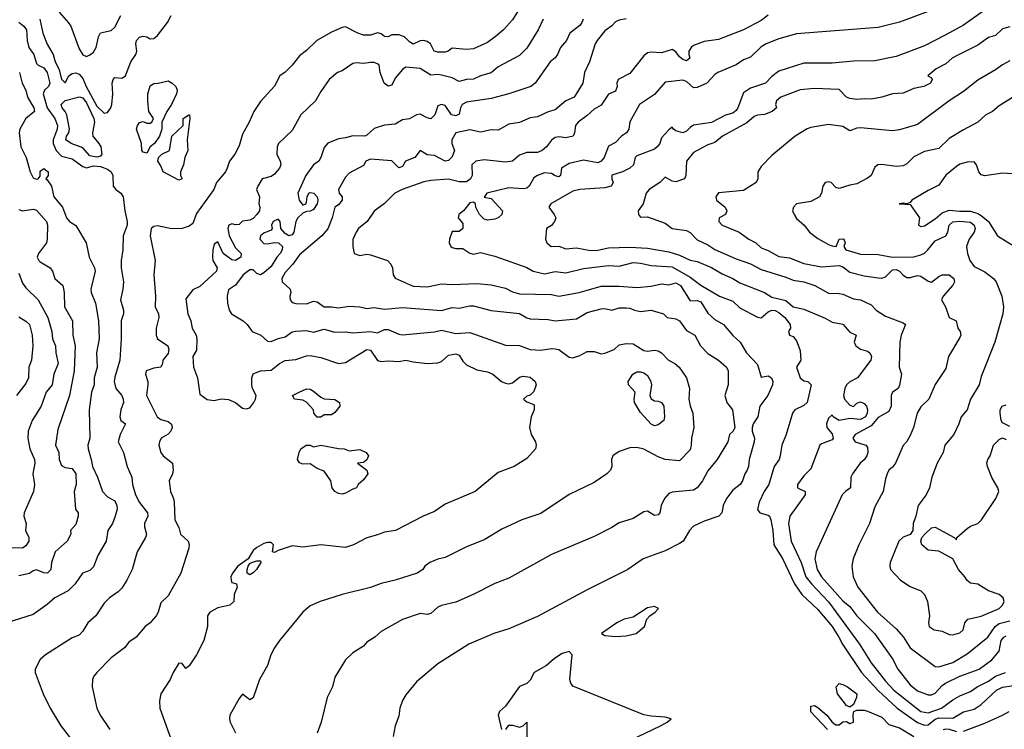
# Model space of a CAD drawing. Header units: metres. Extents: x -46681 to -43747, y -240911 to -237677.
# Tile 606 of 656: x -45807 to -45669, y -238681 to -238581. Entities that reach past the tile are written whole.
import ezdxf

# ---------------------------------------------------------------- set-up
doc = ezdxf.new("R2010")
doc.units = ezdxf.units.M
doc.layers.add('CONTOUR_INDEX', color=1, linetype='Continuous')
doc.layers.add('CONTOUR_INTER', color=3, linetype='Continuous')

msp = doc.modelspace()

# ---------------------------------------------------------------- linework, layer by layer
at = {"layer": 'CONTOUR_INDEX'}
for points, elevation in [([(-45728.16, -238581.02), (-45728.33, -238581.52), (-45728.6, -238581.94), (-45730.01, -238583.02), (-45730.51, -238584.02), (-45731.34, -238585.02), (-45731.77, -238586.02), (-45732.1, -238586.47), (-45732.81, -238587.02), (-45734.92, -238590.02), (-45735.51, -238590.52), (-45738.6, -238591.52), (-45741.1, -238592.18), (-45744.6, -238592.7), (-45745.21, -238593.02), (-45745.43, -238593.52), (-45745.6, -238594.4), (-45746.1, -238594.66), (-45746.68, -238594.52), (-45747.6, -238593.16), (-45748.1, -238593.03), (-45748.6, -238593.23), (-45749.05, -238594.52), (-45749.6, -238595.05), (-45750.1, -238594.94), (-45751.1, -238594.39), (-45751.6, -238594.52), (-45752.6, -238595.07), (-45753.6, -238595.18), (-45754.6, -238595.82), (-45756.1, -238595.97), (-45757.6, -238596.41), (-45758.6, -238597.37), (-45758.91, -238597.52), (-45760.6, -238597.47), (-45761.6, -238597.75), (-45762.6, -238597.86), (-45764.1, -238598.5), (-45764.6, -238599.11), (-45765.07, -238600.52), (-45765.37, -238601.02), (-45766.1, -238601.54), (-45767.22, -238603.02), (-45768.3, -238605.52), (-45768.13, -238606.52), (-45767.6, -238607.21), (-45767.21, -238607.02), (-45767.1, -238606.8), (-45767.02, -238606.02), (-45766.79, -238605.52), (-45766.6, -238605.41), (-45766.05, -238605.52), (-45765.59, -238606.02), (-45765.49, -238606.52), (-45765.6, -238607.05), (-45766.1, -238607.81), (-45766.6, -238608.08), (-45767.1, -238608.09), (-45767.6, -238608.33), (-45768.33, -238609.02), (-45768.6, -238609.52), (-45768.9, -238611.02), (-45769.1, -238611.37), (-45769.6, -238611.55), (-45770.1, -238611.22), (-45770.73, -238610.52), (-45770.79, -238609.52), (-45771.1, -238609.2), (-45771.78, -238609.52), (-45772.03, -238610.02), (-45771.95, -238610.52), (-45772.1, -238610.74), (-45773.1, -238611.18), (-45773.58, -238611.52), (-45773.67, -238612.02), (-45773.1, -238612.62), (-45772.6, -238612.67), (-45771.6, -238612.45), (-45771.05, -238612.52), (-45770.49, -238613.02), (-45770.51, -238613.52), (-45770.81, -238614.02), (-45771.26, -238614.52), (-45772.1, -238615.86), (-45773.1, -238616.74), (-45773.6, -238617.02), (-45774.1, -238616.85), (-45774.6, -238616.32), (-45775.1, -238616.34), (-45776.04, -238617.02), (-45777.1, -238618.46), (-45778.1, -238619.12), (-45778.27, -238620.02), (-45778.24, -238621.02), (-45777.97, -238622.02), (-45777.64, -238622.52), (-45776, -238623.52), (-45775.45, -238624.02), (-45774.77, -238625.02), (-45773.52, -238625.52), (-45772.6, -238626.36), (-45772.1, -238626.4), (-45771.1, -238625.97), (-45770.1, -238625.77), (-45769.1, -238625.07), (-45768.6, -238624.95), (-45767.1, -238624.88), (-45766.1, -238625.08), (-45764.6, -238624.67), (-45763.1, -238625.08), (-45761.6, -238625.06), (-45760.6, -238625.19), (-45758.1, -238625.02), (-45757.1, -238625.18), (-45756.1, -238624.72), (-45755.6, -238624.73), (-45754.1, -238625.4), (-45753.6, -238625.48), (-45749.1, -238625.07), (-45748.1, -238624.83), (-45746.1, -238625.26), (-45744.1, -238625.15), (-45739.1, -238626.91), (-45737.1, -238626.95), (-45735.6, -238627.53), (-45734.1, -238627.64), (-45732.6, -238627.39), (-45732.1, -238627.42), (-45731.6, -238627.54), (-45730.1, -238628.62), (-45729.6, -238628.72), (-45728.6, -238628.38), (-45727.6, -238627.82), (-45726.6, -238627.83), (-45725.6, -238628.16), (-45725.1, -238628.07), (-45723.79, -238627.52), (-45723.1, -238626.9), (-45722.1, -238626.7), (-45721.1, -238626.73), (-45719.6, -238627.68), (-45719.1, -238627.79), (-45718.1, -238627.64), (-45717.6, -238627.72), (-45717.13, -238628.02), (-45716.16, -238629.02), (-45715.24, -238629.52), (-45714.63, -238630.02), (-45713.61, -238631.52), (-45713.16, -238633.02), (-45713.26, -238634.52), (-45713.1, -238635.49), (-45712.72, -238636.52), (-45712.56, -238638.52), (-45712.91, -238640.02), (-45712.93, -238641.02), (-45713.1, -238641.66), (-45714.6, -238643.19), (-45716.6, -238643.04), (-45717.6, -238642.64), (-45719.6, -238641.57), (-45720.6, -238641.33), (-45721.6, -238641.4), (-45723.1, -238641.9), (-45723.99, -238642.52), (-45724.15, -238643.02), (-45724.11, -238644.02), (-45724.31, -238644.52), (-45724.81, -238645.02), (-45726.6, -238646.24), (-45730.1, -238647.95), (-45734.1, -238650.62), (-45736.81, -238651.52), (-45739.6, -238652.82), (-45742.1, -238654.31), (-45744.6, -238655.34), (-45747.6, -238656.84), (-45748.6, -238657.07), (-45749.72, -238657.52), (-45750.45, -238658.02), (-45750.74, -238658.52), (-45751.54, -238659.02), (-45754.6, -238659.99), (-45756.6, -238660.46), (-45758.1, -238661.03), (-45762.06, -238662.02), (-45765.19, -238663.02), (-45766.6, -238663.61), (-45767.6, -238664.52), (-45770.89, -238668.52), (-45771.6, -238669.54), (-45772.11, -238670.52), (-45772.61, -238672.02), (-45773.74, -238674.02), (-45774.6, -238676.56), (-45775.1, -238676.85), (-45776.1, -238676.05), (-45776.6, -238676.66), (-45777.9, -238679.02), (-45777.96, -238679.52), (-45777.85, -238680.02), (-45777.09, -238681.52)], 95), ([(-45668.1, -238582.09), (-45669.1, -238582.39), (-45670.1, -238583.32), (-45671.1, -238583.61), (-45672.6, -238584.68), (-45675.6, -238586.17), (-45676.2, -238586.52), (-45677.1, -238587.34), (-45678.46, -238588.02), (-45679.63, -238589.02), (-45679.1, -238589.31), (-45679, -238589.52), (-45679.27, -238590.02), (-45680.18, -238590.52), (-45681.6, -238590.77), (-45683.1, -238591.45), (-45684.6, -238591.53), (-45686.11, -238592.02), (-45687.6, -238592.31), (-45688.6, -238592.23), (-45689.6, -238592.32), (-45690.6, -238592.18), (-45691.07, -238592.02), (-45692.1, -238590.95), (-45695.6, -238590.78), (-45697.6, -238591), (-45700.33, -238592.02), (-45700.95, -238592.52), (-45701.07, -238593.02), (-45700.91, -238593.52), (-45701.54, -238594.02), (-45702.6, -238594.47), (-45703.6, -238594.54), (-45704.1, -238594.72), (-45705.1, -238595.6), (-45708.53, -238597.52), (-45709.6, -238598.39), (-45710.6, -238598.7), (-45712.6, -238599.81), (-45713.61, -238601.02), (-45713.68, -238603.02), (-45713.88, -238603.52), (-45715.1, -238603.95), (-45715.6, -238603.85), (-45716.6, -238603.25), (-45717.37, -238604.02), (-45718.85, -238605.02), (-45719.3, -238605.52), (-45719.72, -238607.02), (-45720.41, -238608.02), (-45720.38, -238608.52), (-45720.1, -238608.89), (-45719.1, -238608.84), (-45716.6, -238609.74), (-45715.6, -238610.48), (-45713.6, -238610.79), (-45713.1, -238611.05), (-45712.1, -238612.1), (-45710.6, -238612.81), (-45709.6, -238613.46), (-45706.6, -238614.79), (-45704.6, -238615.47), (-45703.1, -238616.26), (-45699.6, -238617.33), (-45698.6, -238617.76), (-45697.1, -238618), (-45695.52, -238618.52), (-45693.6, -238619.62), (-45692.1, -238619.63), (-45691.6, -238619.74), (-45690.1, -238620.42), (-45689.1, -238620.54), (-45687.6, -238621.25), (-45686.89, -238622.02), (-45685.6, -238622.83), (-45683.1, -238623.76), (-45682.79, -238624.02), (-45683.36, -238625.52), (-45683.59, -238626.52), (-45683.67, -238630.02), (-45683.34, -238631.02), (-45683.6, -238632.56), (-45683.82, -238633.02), (-45684.6, -238633.55), (-45684.8, -238634.02), (-45684.78, -238635.52), (-45685.1, -238636.25), (-45686.6, -238637.11), (-45687.6, -238638.26), (-45689.88, -238639.52), (-45690.18, -238640.02), (-45689.88, -238640.52), (-45688.37, -238641.02), (-45688.1, -238641.33), (-45688.08, -238642.02), (-45688.23, -238642.52), (-45688.6, -238643.09), (-45689.14, -238643.52), (-45690.22, -238645.02), (-45690.45, -238645.52), (-45690.5, -238647.02), (-45691.23, -238647.52), (-45691.68, -238648.02), (-45695.33, -238656.02), (-45695.54, -238657.02), (-45695.23, -238658.52), (-45694.6, -238659.52), (-45691.6, -238662.94), (-45690.6, -238663.74), (-45689.62, -238665.02), (-45687.14, -238667.52), (-45684.6, -238671.1), (-45683.86, -238672.52), (-45682.1, -238674.77), (-45681.1, -238675.61), (-45679.6, -238676.17), (-45679.1, -238676.17), (-45678.6, -238675.93), (-45677.6, -238674.82), (-45677.13, -238674.52), (-45675.1, -238673.54), (-45672.41, -238672.52), (-45670.6, -238671.22), (-45669.6, -238670.02), (-45669.3, -238668.52), (-45668.95, -238668.02), (-45668.6, -238667.87)], 90), ([(-45807.6, -238607.81), (-45807.1, -238608.01), (-45805.6, -238607.76), (-45805.1, -238607.94), (-45803.73, -238609.52), (-45803.55, -238610.02), (-45803.6, -238612.02), (-45803.73, -238612.52), (-45804.83, -238614.02), (-45805, -238614.52), (-45804.79, -238615.02), (-45804.6, -238615.18), (-45803.17, -238616.02), (-45802.85, -238616.52), (-45802.53, -238617.52), (-45801.4, -238618.52), (-45801.21, -238619.52), (-45801.18, -238621.52), (-45800.04, -238623.52), (-45800.02, -238625.52), (-45799.65, -238627.02), (-45799.83, -238630.52), (-45800.49, -238634.02), (-45802.1, -238638.81), (-45802.43, -238641.02), (-45801.99, -238642.02), (-45801.93, -238643.02), (-45801.6, -238643.88), (-45801.1, -238644.15), (-45800.1, -238644.28), (-45799.6, -238645.02), (-45799.51, -238646.52), (-45799.8, -238647.52), (-45799.61, -238650.02), (-45799.27, -238650.52), (-45799.23, -238651.02), (-45799.6, -238652.18), (-45800.33, -238653.02), (-45800.29, -238653.52), (-45800.81, -238654.52), (-45802.5, -238656.02), (-45803.01, -238657.52), (-45803.12, -238658.52), (-45803.57, -238659.02), (-45804.1, -238659), (-45805.1, -238658.57), (-45805.6, -238658.72), (-45806.1, -238659.05), (-45807.6, -238659.41)], 100)]:
    msp.add_lwpolyline(points, dxfattribs=dict(at, elevation=elevation))
at = {"layer": 'CONTOUR_INTER'}
for points, elevation in [([(-45736.49, -238578.52), (-45738.1, -238581.13), (-45739.36, -238582.52), (-45740.55, -238583.52), (-45741.6, -238584.3), (-45743.6, -238585.22), (-45744.6, -238585.31), (-45746.6, -238585.09), (-45747.15, -238585.52), (-45747.6, -238585.68), (-45748.6, -238585.67), (-45749.15, -238585.52), (-45749.65, -238584.52), (-45750.1, -238584.16), (-45750.6, -238584.03), (-45751.1, -238584.07), (-45752.1, -238584.53), (-45752.6, -238584.22), (-45753.31, -238583.52), (-45754.1, -238583.25), (-45755.1, -238583.22), (-45755.6, -238583.5), (-45756.1, -238583.49), (-45756.6, -238583.08), (-45757.1, -238582.96), (-45758.1, -238583.28), (-45759.1, -238583.27), (-45759.86, -238583.02), (-45761.6, -238582.1), (-45762.1, -238582.19), (-45763.6, -238582.84), (-45765.66, -238584.02), (-45767.1, -238585.45), (-45768.1, -238586.17), (-45769.14, -238587.52), (-45770.1, -238588.47), (-45770.85, -238589.02), (-45771.6, -238590.47), (-45773.6, -238592.63), (-45774.54, -238594.02), (-45775.17, -238595.52), (-45776.1, -238597.23), (-45776.6, -238598.85), (-45777.18, -238600.02), (-45777.96, -238601.02), (-45778.25, -238602.02), (-45778.53, -238602.52), (-45779.79, -238604.02), (-45780.17, -238605.02), (-45782.6, -238608.38), (-45783.1, -238609.79), (-45783.6, -238610.17), (-45784.6, -238610.52), (-45786.1, -238610.57), (-45788.1, -238610.14), (-45788.6, -238610.21), (-45788.98, -238610.52), (-45789.11, -238611.52), (-45788.39, -238615.02), (-45788.62, -238617.02), (-45788.35, -238620.02), (-45788.39, -238621.52), (-45787.94, -238622.52), (-45787.88, -238623.02), (-45788.28, -238624.52), (-45788.28, -238625.52), (-45788.09, -238626.02), (-45786.61, -238627.02), (-45786.47, -238627.52), (-45786.6, -238628.08), (-45787.32, -238629.02), (-45787.37, -238629.52), (-45787.6, -238630.02), (-45788.6, -238630.17), (-45789.66, -238630.52), (-45789.76, -238631.02), (-45789.46, -238632.02), (-45789.44, -238632.52), (-45789.65, -238634.02), (-45788.11, -238637.02), (-45787.6, -238637.37), (-45786.6, -238637.69), (-45786.1, -238638.07), (-45786, -238638.52), (-45786.19, -238639.02), (-45786.6, -238639.46), (-45787.55, -238640.02), (-45787.82, -238640.52), (-45787.88, -238641.02), (-45787.62, -238642.02), (-45787.27, -238642.52), (-45785.99, -238643.52), (-45785.89, -238644.52), (-45785.99, -238645.02), (-45786.45, -238646.02), (-45786.25, -238647.52), (-45785.81, -238648.52), (-45785.74, -238649.02), (-45785.64, -238651.52), (-45785.1, -238652.59), (-45784.86, -238653.52), (-45783.78, -238654.52), (-45783.64, -238655.02), (-45783.69, -238655.52), (-45784.78, -238659.02), (-45786.6, -238662.2), (-45787.6, -238663.19), (-45787.99, -238664.52), (-45788.26, -238665.02), (-45789.1, -238666.01), (-45789.84, -238666.52), (-45791.08, -238668.02), (-45792.1, -238668.73), (-45792.75, -238669.52), (-45794.6, -238670.95), (-45796.63, -238673.02), (-45797.06, -238673.52), (-45797.25, -238674.02), (-45797.28, -238675.02), (-45796.62, -238678.02), (-45796.17, -238679.02), (-45794.8, -238681.02)], 97), ([(-45670.1, -238578.66), (-45674.6, -238581.86), (-45677.1, -238583.25), (-45680.1, -238584.77), (-45684.1, -238586.29), (-45687.1, -238586.9), (-45690.1, -238586.96), (-45693.1, -238587.22), (-45697.1, -238587.2), (-45700.6, -238588.33), (-45701.6, -238589.1), (-45702.47, -238590.02), (-45704.6, -238590.74), (-45705.6, -238591.39), (-45706.36, -238593.52), (-45706.6, -238593.87), (-45707.1, -238594.24), (-45708.1, -238594.54), (-45710.1, -238595.56), (-45712.6, -238595.95), (-45713.1, -238596.27), (-45713.6, -238596.8), (-45714.1, -238597.01), (-45715.1, -238596.76), (-45715.44, -238596.52), (-45715.6, -238596.23), (-45716.1, -238596.61), (-45717.1, -238597.73), (-45717.37, -238598.52), (-45717.71, -238599.02), (-45718.1, -238599.31), (-45720.6, -238600.26), (-45720.81, -238600.52), (-45721.07, -238601.52), (-45721.56, -238602.02), (-45722.6, -238602.54), (-45724.1, -238602.98), (-45724.11, -238603.52), (-45723.94, -238604.02), (-45724.22, -238604.52), (-45725.1, -238604.76), (-45728.6, -238605.01), (-45729.6, -238605.23), (-45732.71, -238607.02), (-45733, -238607.52), (-45732.22, -238608.52), (-45732, -238609.02), (-45732.17, -238609.52), (-45732.6, -238610.08), (-45733.33, -238610.52), (-45733.45, -238612.02), (-45733.26, -238612.52), (-45732.66, -238613.02), (-45731.6, -238613), (-45730.6, -238613.37), (-45729.1, -238613.24), (-45727.1, -238613.58), (-45726.1, -238613.53), (-45724.6, -238613.23), (-45721.6, -238613.11), (-45719.1, -238613.29), (-45716.1, -238613.8), (-45714.6, -238614.27), (-45713.1, -238614.95), (-45712.1, -238615.16), (-45710.1, -238616.01), (-45708.6, -238616.9), (-45707.1, -238617.52), (-45706.1, -238618.17), (-45702.6, -238619.49), (-45701.6, -238620.15), (-45699.6, -238620.66), (-45698.58, -238621.52), (-45697.1, -238621.86), (-45694.1, -238623.12), (-45693.1, -238623.71), (-45691.6, -238623.95), (-45690.6, -238625.08), (-45689.7, -238625.52), (-45690.01, -238626.52), (-45689.77, -238627.02), (-45689.1, -238627.48), (-45688.1, -238627.75), (-45687.77, -238628.02), (-45687.54, -238628.52), (-45687.65, -238629.02), (-45689.51, -238631.52), (-45690.6, -238632.08), (-45691.09, -238632.52), (-45691.33, -238633.02), (-45691.52, -238634.02), (-45691.37, -238634.52), (-45690.6, -238635.38), (-45690.1, -238635.54), (-45689.6, -238635.11), (-45689.1, -238634.9), (-45688.6, -238635.12), (-45688.28, -238635.52), (-45688.1, -238636.02), (-45688.17, -238636.52), (-45688.41, -238637.02), (-45689.1, -238637.4), (-45690.6, -238637.27), (-45692.1, -238637.55), (-45692.94, -238637.02), (-45693.1, -238636.72), (-45693.6, -238637.19), (-45693.9, -238638.02), (-45693.86, -238638.52), (-45693.1, -238639.41), (-45692.97, -238640.02), (-45693.1, -238640.25), (-45694.6, -238640.82), (-45694.81, -238641.02), (-45696.1, -238644.33), (-45697.1, -238645.31), (-45697.97, -238646.52), (-45697.99, -238647.02), (-45696.91, -238647.52), (-45696.92, -238648.02), (-45699.04, -238651.02), (-45699.22, -238652.02), (-45698.88, -238654.52), (-45697.47, -238657.52), (-45696.79, -238659.52), (-45696, -238660.52), (-45693.6, -238663.05), (-45689.25, -238669.02), (-45687.6, -238671.66), (-45685.6, -238674.23), (-45684.41, -238675.52), (-45680.6, -238678.5), (-45679.6, -238678.68), (-45677.71, -238678.02), (-45676.1, -238676.85), (-45675.1, -238676.3), (-45673.6, -238675.69), (-45672.67, -238675.02), (-45671.1, -238674.21), (-45670.1, -238673.52), (-45668.7, -238673.02)], 91), ([(-45804.64, -238581.02), (-45804.22, -238583.02), (-45803.6, -238584.55), (-45802.75, -238586.02), (-45802.48, -238587.02), (-45801.99, -238588.02), (-45801.6, -238589.49), (-45801.1, -238589.98), (-45800.56, -238589.02), (-45800.1, -238588.69), (-45799.6, -238588.57), (-45799.1, -238588.77), (-45798.6, -238589.4), (-45798.11, -238590.52), (-45796.6, -238593.29), (-45795.6, -238594.24), (-45795.1, -238594.16), (-45794.63, -238593.52), (-45794.51, -238593.02), (-45794.39, -238591.52), (-45794.46, -238590.02), (-45794.31, -238589.52), (-45794.1, -238589.25), (-45793.1, -238589.34), (-45792.6, -238589.02), (-45791.85, -238587.02), (-45791.11, -238586.02), (-45790.97, -238585.52), (-45791.14, -238584.52), (-45791.02, -238584.02), (-45790.6, -238583.58), (-45790.1, -238583.43), (-45789.6, -238583.5), (-45789.1, -238583.79), (-45788.6, -238583.76), (-45788.1, -238583.32), (-45786.66, -238581.52), (-45786.16, -238580.52)], 97), ([(-45801.93, -238580.02), (-45800.6, -238581.54), (-45800.29, -238582.02), (-45799.1, -238585.19), (-45798.6, -238586.03), (-45798.1, -238586.3), (-45797.6, -238586.04), (-45797.1, -238585.67), (-45796.7, -238585.02), (-45796.38, -238583.52), (-45796.1, -238582.96), (-45794.6, -238582.61), (-45794.1, -238582.16), (-45793.26, -238580.52)], 96), ([(-45702.1, -238580.47), (-45703.1, -238581.2), (-45705.6, -238582.54), (-45709.1, -238583.87), (-45711.1, -238584.16), (-45712.6, -238584.74), (-45712.95, -238585.02), (-45713.27, -238585.52), (-45713.28, -238586.02), (-45713.12, -238586.52), (-45713.6, -238586.89), (-45714.1, -238586.73), (-45714.6, -238586.32), (-45715.1, -238585.63), (-45715.6, -238585.31), (-45717.1, -238585.78), (-45718.6, -238585.66), (-45719.1, -238585.77), (-45719.6, -238586.18), (-45721.6, -238588.7), (-45723.24, -238589.52), (-45723.39, -238590.02), (-45723.35, -238590.52), (-45723.6, -238591.15), (-45724.6, -238591.6), (-45725.6, -238593.14), (-45726.6, -238593.68), (-45727.6, -238594.61), (-45728.85, -238595.52), (-45729.23, -238596.02), (-45729.37, -238597.02), (-45729.57, -238597.52), (-45730.6, -238597.74), (-45731.6, -238597.6), (-45732.1, -238597.7), (-45732.6, -238598.07), (-45733.32, -238599.02), (-45733.91, -238599.52), (-45734.6, -238599.8), (-45736.1, -238599.82), (-45736.6, -238599.97), (-45737.1, -238600.18), (-45738.1, -238601.04), (-45739.1, -238601.15), (-45742.1, -238600.83), (-45743.27, -238601.02), (-45743.82, -238601.52), (-45743.78, -238603.02), (-45744.01, -238603.52), (-45744.6, -238603.91), (-45745.6, -238603.93), (-45747.1, -238603.56), (-45749.6, -238603.73), (-45750.6, -238603.93), (-45753.64, -238605.02), (-45754.65, -238605.52), (-45756.1, -238606.97), (-45757.6, -238608.06), (-45758.55, -238609.52), (-45759.78, -238610.52), (-45760.11, -238611.02), (-45760.6, -238612.03), (-45760.58, -238613.02), (-45760.4, -238614.02), (-45759.6, -238614.29), (-45758.6, -238614.13), (-45758.1, -238614.22), (-45755.69, -238615.02), (-45755.22, -238615.52), (-45754.98, -238616.02), (-45754.92, -238617.02), (-45754.6, -238617.48), (-45752.1, -238618.63), (-45750.1, -238618.69), (-45748.1, -238618.27), (-45746.6, -238618.37), (-45743.1, -238618.24), (-45741.1, -238618.41), (-45739.1, -238618.9), (-45738.1, -238619.44), (-45737.1, -238619.71), (-45732.6, -238619.81), (-45731.6, -238620.01), (-45728.7, -238619.52), (-45725.6, -238618.61), (-45723.1, -238618.6), (-45720.6, -238618.82), (-45718.6, -238618.64), (-45717.1, -238618.29), (-45716.1, -238618.45), (-45715.1, -238618.16), (-45714.45, -238618.52), (-45713.1, -238620.69), (-45712.1, -238620.62), (-45711.6, -238620.82), (-45710.6, -238622.42), (-45709.6, -238623.29), (-45708.4, -238624.02), (-45707.1, -238625.58), (-45706.04, -238626.52), (-45705.15, -238628.02), (-45703.6, -238629.66), (-45703.1, -238631.44), (-45702.1, -238631.25), (-45701.66, -238631.52), (-45701.46, -238632.02), (-45701.5, -238632.52), (-45702.16, -238634.02), (-45703.3, -238635.52), (-45703.55, -238637.02), (-45704.2, -238638.02), (-45704.36, -238638.52), (-45704.35, -238639.02), (-45704.03, -238640.02), (-45704.08, -238640.52), (-45704.79, -238643.02), (-45704.86, -238644.02), (-45705.04, -238644.52), (-45705.41, -238645.02), (-45705.71, -238646.02), (-45706.07, -238646.52), (-45707.1, -238647.36), (-45707.98, -238648.52), (-45708.45, -238649.52), (-45708.64, -238650.52), (-45709.06, -238651.02), (-45711.1, -238651.7), (-45712.6, -238652.42), (-45713.17, -238653.02), (-45714.06, -238654.52), (-45714.6, -238654.87), (-45716.6, -238655.9), (-45719.71, -238657.02), (-45721.84, -238658.52), (-45727.6, -238661.35), (-45734.6, -238665.12), (-45738.6, -238666.85), (-45740.75, -238667.52), (-45744.24, -238669.02), (-45748.6, -238671.79), (-45751.6, -238674.31), (-45753.1, -238676.14), (-45753.6, -238676.95), (-45753.98, -238678.02), (-45754.1, -238679.17), (-45754.63, -238680.52), (-45754.89, -238682.02)], 93), ([(-45679.6, -238579.95), (-45683.6, -238581.44), (-45686.6, -238582.18), (-45698.1, -238583.07), (-45700.6, -238583.78), (-45702.41, -238584.52), (-45703.1, -238584.92), (-45704.6, -238586.38), (-45705.6, -238586.74), (-45706.6, -238587.48), (-45709.17, -238588.52), (-45709.6, -238588.8), (-45710.76, -238590.02), (-45712.1, -238590.65), (-45712.6, -238590.68), (-45713.6, -238589.79), (-45714.1, -238589.62), (-45716.6, -238589.91), (-45718.1, -238591.65), (-45720.21, -238593.02), (-45721.6, -238595.46), (-45721.72, -238596.52), (-45722.05, -238597.02), (-45722.76, -238597.52), (-45723.6, -238598.37), (-45724.6, -238598.92), (-45725.21, -238600.52), (-45725.6, -238601.04), (-45726.1, -238601.24), (-45728.1, -238600.88), (-45730.1, -238601.35), (-45731.22, -238602.02), (-45731.36, -238603.02), (-45731.6, -238603.24), (-45732.1, -238603.09), (-45732.6, -238602.74), (-45733.6, -238602.67), (-45734.6, -238603.04), (-45735.1, -238603.39), (-45735.75, -238604.52), (-45736.1, -238604.82), (-45736.6, -238604.91), (-45738.6, -238604.77), (-45741.71, -238605.52), (-45742.1, -238606.11), (-45741.1, -238606.26), (-45739.53, -238608.02), (-45739.58, -238608.52), (-45740.1, -238608.98), (-45740.6, -238609.18), (-45741.6, -238609.32), (-45742.1, -238609.17), (-45742.77, -238608.52), (-45743.27, -238607.52), (-45743.33, -238607.02), (-45743.6, -238606.77), (-45744.1, -238606.89), (-45744.99, -238608.02), (-45745.67, -238608.52), (-45745.76, -238609.02), (-45745.1, -238609.78), (-45745.07, -238610.52), (-45745.6, -238610.91), (-45746.6, -238610.9), (-45746.95, -238612.02), (-45747.01, -238612.52), (-45746.79, -238613.02), (-45746.6, -238613.16), (-45746.1, -238613.3), (-45745.1, -238613.31), (-45744.1, -238613.95), (-45743.6, -238614.13), (-45742.6, -238613.86), (-45740.6, -238614.39), (-45736.1, -238616.01), (-45735.19, -238616.52), (-45733.6, -238616.89), (-45732.1, -238616.55), (-45730.6, -238616.76), (-45728.1, -238616.13), (-45724.6, -238615.7), (-45723.1, -238615.8), (-45721.1, -238615.27), (-45720.1, -238615.36), (-45718.6, -238615.73), (-45715.6, -238615.89), (-45713.1, -238617.33), (-45711.6, -238618.48), (-45708.95, -238620.02), (-45707.1, -238620.73), (-45706.1, -238621.67), (-45703.6, -238622.99), (-45703.1, -238623.08), (-45702.1, -238622.25), (-45701.6, -238622.01), (-45701.1, -238622.04), (-45700.6, -238622.32), (-45699.77, -238623.02), (-45698.99, -238624.02), (-45698.98, -238624.52), (-45699.24, -238625.02), (-45699.11, -238625.52), (-45698.6, -238625.71), (-45698.1, -238626.32), (-45697.6, -238627.67), (-45697.53, -238629.02), (-45698.1, -238630.02), (-45697.61, -238631.52), (-45697.1, -238631.97), (-45696.51, -238632.02), (-45696.05, -238632.52), (-45696.63, -238635.02), (-45697.1, -238635.42), (-45698.33, -238636.02), (-45698.67, -238636.52), (-45699.57, -238639.52), (-45700.19, -238641.02), (-45700.4, -238642.52), (-45700.58, -238643.02), (-45701.24, -238644.02), (-45702, -238646.52), (-45702.66, -238647.52), (-45703.37, -238649.02), (-45703.6, -238650.05), (-45703.3, -238650.52), (-45702.1, -238650.87), (-45701.94, -238651.02), (-45701.73, -238651.52), (-45701.44, -238653.02), (-45701.33, -238655.02), (-45700.1, -238656.96), (-45698.38, -238660.52), (-45697.38, -238662.02), (-45695.1, -238664.15), (-45693.11, -238666.52), (-45692.14, -238668.02), (-45691.66, -238669.02), (-45688.96, -238673.02), (-45686.6, -238675.54), (-45683.95, -238678.02), (-45681.1, -238680.06), (-45680.1, -238680.44), (-45679.6, -238680.38), (-45678.6, -238679.57), (-45678.1, -238679.38), (-45676.1, -238679.46), (-45674.6, -238678.55), (-45673.1, -238678.19), (-45672.1, -238677.52), (-45669.94, -238675.52), (-45669.1, -238675.07), (-45666.6, -238674.71)], 92), ([(-45807.6, -238581.43), (-45806.89, -238582.02), (-45806.51, -238582.52), (-45806.44, -238584.02), (-45806.18, -238585.02), (-45805.47, -238586.02), (-45805.1, -238587.28), (-45804.86, -238587.52), (-45804.1, -238587.86), (-45803.6, -238588.52), (-45803.25, -238590.02), (-45803.44, -238590.52), (-45803.98, -238591.02), (-45804.2, -238591.52), (-45803.6, -238593.51), (-45802.52, -238595.02), (-45802.15, -238596.02), (-45802.2, -238596.52), (-45802.78, -238598.02), (-45802.78, -238598.52), (-45802.36, -238599.52), (-45801.6, -238600.3), (-45800.1, -238600.7), (-45798.6, -238601.78), (-45798.1, -238601.97), (-45797.1, -238601.69), (-45796.1, -238601.75), (-45795.1, -238602.14), (-45794.59, -238602.52), (-45794.39, -238603.02), (-45794.3, -238604.52), (-45793.96, -238605.02), (-45793.26, -238605.52), (-45792.91, -238606.02), (-45792.69, -238608.02), (-45792.34, -238609.52), (-45792.34, -238610.02), (-45792.93, -238611.52), (-45792.97, -238613.52), (-45793.21, -238615.02), (-45793.2, -238616.02), (-45792.89, -238618.02), (-45792.95, -238619.02), (-45793.31, -238620.52), (-45792.85, -238622.02), (-45792.87, -238622.52), (-45793.19, -238623.52), (-45793.19, -238626.02), (-45793.38, -238629.02), (-45794.1, -238631.41), (-45794.17, -238632.02), (-45793.97, -238633.02), (-45793.1, -238634), (-45792.9, -238634.52), (-45792.87, -238635.02), (-45793.24, -238636.02), (-45793.38, -238637.02), (-45793.25, -238637.52), (-45792.58, -238638.02), (-45793.36, -238639.52), (-45793.6, -238640.52), (-45792.86, -238642.02), (-45792.37, -238644.02), (-45791.68, -238645.52), (-45791.58, -238646.52), (-45791.17, -238648.02), (-45790.6, -238649.07), (-45789.49, -238650.52), (-45789.42, -238651.02), (-45789.92, -238652.02), (-45789.92, -238652.52), (-45789.65, -238653.52), (-45789.77, -238654.02), (-45790.93, -238656.02), (-45791.67, -238658.52), (-45792.39, -238660.02), (-45793.1, -238661.12), (-45793.6, -238661.67), (-45794.83, -238662.52), (-45795.6, -238663.27), (-45796.76, -238665.02), (-45797.89, -238666.02), (-45798.6, -238667.18), (-45799.1, -238667.76), (-45800.1, -238668.15), (-45803.86, -238670.52), (-45804.6, -238671.2), (-45805.32, -238672.52), (-45805.3, -238673.02), (-45804.18, -238676.02), (-45803.21, -238678.02), (-45801.69, -238680.52), (-45798.96, -238684.02)], 98), ([(-45733.78, -238581.02), (-45734.5, -238582.52), (-45736.1, -238585.12), (-45737.1, -238586.15), (-45740.1, -238587.75), (-45741.1, -238588.58), (-45742.6, -238589.01), (-45743.6, -238589.47), (-45744.6, -238589.51), (-45745.6, -238589.79), (-45746.6, -238589.28), (-45748.1, -238588.93), (-45748.6, -238588.83), (-45749.6, -238588.89), (-45751.1, -238587.98), (-45753.1, -238587.8), (-45753.6, -238588.13), (-45754.6, -238589.35), (-45755.1, -238590.31), (-45755.6, -238590.48), (-45756.15, -238590.02), (-45756.72, -238588.52), (-45756.88, -238587.52), (-45757.1, -238587.3), (-45757.6, -238587.13), (-45758.1, -238587.13), (-45759.1, -238587.26), (-45760.1, -238587.16), (-45760.6, -238587.29), (-45762.1, -238588.3), (-45762.72, -238588.52), (-45763.92, -238589.52), (-45765.1, -238591.19), (-45765.85, -238592.52), (-45767.88, -238594.52), (-45769.1, -238596.71), (-45771.04, -238598.52), (-45771.25, -238599.02), (-45771.28, -238600.02), (-45770.79, -238601.02), (-45770.7, -238601.52), (-45770.92, -238602.02), (-45771.6, -238602.84), (-45772.1, -238603.2), (-45773.34, -238603.52), (-45773.96, -238604.52), (-45774.16, -238605.02), (-45773.72, -238606.02), (-45773.8, -238607.02), (-45773.65, -238607.52), (-45773.73, -238608.02), (-45774.11, -238608.52), (-45774.6, -238609.08), (-45775.1, -238609.33), (-45776.1, -238609.46), (-45776.6, -238609.93), (-45777.1, -238609.97), (-45777.6, -238609.85), (-45778.06, -238610.02), (-45778.18, -238610.52), (-45778.01, -238611.52), (-45777.1, -238613.2), (-45776.32, -238614.02), (-45776.33, -238614.52), (-45777.1, -238614.99), (-45777.6, -238614.92), (-45778.84, -238614.02), (-45779.6, -238612.4), (-45780.1, -238612.7), (-45780.29, -238613.52), (-45780.33, -238614.52), (-45780.28, -238615.02), (-45779.68, -238616.02), (-45779.78, -238616.52), (-45782.1, -238618.65), (-45783.1, -238619.14), (-45784.1, -238620.42), (-45783.79, -238622.52), (-45783.4, -238623.52), (-45783.22, -238624.52), (-45782.64, -238625.52), (-45782.56, -238626.02), (-45782.6, -238627.62), (-45783.12, -238628.52), (-45783.03, -238630.02), (-45782.47, -238631.52), (-45782.1, -238633.83), (-45781.1, -238634.58), (-45780.1, -238634.73), (-45779.1, -238634.5), (-45778.1, -238634.56), (-45777.11, -238635.02), (-45776.1, -238635.81), (-45775.6, -238635.89), (-45775.1, -238635.74), (-45774.51, -238635.02), (-45774.27, -238634.52), (-45774.21, -238634.02), (-45774.71, -238633.02), (-45774.82, -238632.52), (-45774.82, -238631.52), (-45774.6, -238630.96), (-45773.6, -238630.56), (-45772.1, -238630.43), (-45770.92, -238629.52), (-45770.1, -238629.1), (-45768.6, -238628.95), (-45767.1, -238628.41), (-45766.6, -238628.38), (-45765.1, -238628.67), (-45762.6, -238629.5), (-45761.6, -238629.38), (-45758.6, -238627.52), (-45758.1, -238627.63), (-45757.1, -238629.1), (-45756.6, -238629.24), (-45755.6, -238629.15), (-45754.1, -238629.24), (-45753.1, -238629.03), (-45752.1, -238629.29), (-45750.1, -238629.5), (-45748.6, -238629.43), (-45748.1, -238629.23), (-45747.1, -238628.35), (-45746.1, -238628.13), (-45745.6, -238628.35), (-45745.1, -238629.2), (-45744.6, -238629.7), (-45743.1, -238630.38), (-45741.6, -238630.69), (-45740.86, -238631.02), (-45739.67, -238632.02), (-45739.1, -238632.28), (-45738.6, -238632.35), (-45738.1, -238632.25), (-45737.1, -238631.43), (-45736.6, -238631.31), (-45735.6, -238631.45), (-45734.89, -238632.02), (-45734.78, -238632.52), (-45735.1, -238633.47), (-45735.6, -238633.98), (-45736.1, -238634.11), (-45736.53, -238634.52), (-45736.1, -238634.9), (-45735.1, -238635.28), (-45735.03, -238635.52), (-45735.03, -238636.02), (-45735.45, -238637.02), (-45735.69, -238638.52), (-45735.46, -238639.52), (-45734.84, -238640.52), (-45734.75, -238641.02), (-45734.87, -238641.52), (-45736.1, -238642.9), (-45737.85, -238644.02), (-45740.1, -238644.84), (-45743.34, -238647.52), (-45747.6, -238649.31), (-45749.1, -238650.35), (-45750.67, -238651.02), (-45754.59, -238653.02), (-45756.1, -238653.25), (-45757.1, -238653.65), (-45758.6, -238654.04), (-45760.5, -238655.02), (-45761.6, -238655.4), (-45765.1, -238655.03), (-45767.6, -238655.35), (-45769.1, -238655.19), (-45771.1, -238655.83), (-45771.6, -238656.11), (-45771.87, -238656.02), (-45771.77, -238655.02), (-45772.1, -238654.72), (-45772.6, -238654.71), (-45773.1, -238654.86), (-45774.1, -238655.41), (-45774.6, -238655.83), (-45775.32, -238657.02), (-45776.77, -238658.02), (-45777.53, -238659.02), (-45777.74, -238659.52), (-45777.73, -238660.02), (-45777.6, -238660.32), (-45776.97, -238660.52), (-45776.85, -238661.02), (-45777.3, -238662.02), (-45777.32, -238663.02), (-45777.91, -238663.52), (-45779.6, -238663.91), (-45780.7, -238664.52), (-45781.05, -238665.02), (-45781.03, -238666.52), (-45781.54, -238668.52), (-45782.6, -238670.52), (-45783.6, -238672.08), (-45784.1, -238672.47), (-45784.6, -238671.76), (-45785.1, -238671.69), (-45785.89, -238673.02), (-45786.28, -238674.02), (-45787.61, -238676.02), (-45787.81, -238677.02), (-45787.77, -238678.02), (-45785.8, -238683.52)], 96), ([(-45722.1, -238580.97), (-45723.1, -238581.15), (-45723.6, -238581.41), (-45724.1, -238581.98), (-45725.1, -238582.66), (-45726.19, -238584.02), (-45726.46, -238584.52), (-45727.24, -238587.02), (-45727.96, -238588.52), (-45728.21, -238590.02), (-45729.44, -238592.02), (-45730.6, -238592.51), (-45732.1, -238593.77), (-45733.1, -238594.06), (-45734.6, -238594.79), (-45735.6, -238594.9), (-45737.1, -238595.56), (-45738.6, -238595.81), (-45740.1, -238596.66), (-45741.1, -238596.6), (-45742.6, -238596.96), (-45744.1, -238596.59), (-45746.1, -238597.02), (-45746.64, -238598.02), (-45746.63, -238598.52), (-45746.25, -238599.52), (-45746.6, -238600.42), (-45747.1, -238600.95), (-45747.6, -238601.01), (-45749.1, -238600.21), (-45750.1, -238600.13), (-45751.1, -238599.54), (-45751.84, -238600.52), (-45753.17, -238601.02), (-45753.6, -238601.79), (-45754.1, -238601.96), (-45755.1, -238600.99), (-45758.1, -238600.76), (-45758.76, -238601.02), (-45759.1, -238601.65), (-45761.1, -238602.69), (-45761.6, -238603.29), (-45762.61, -238605.02), (-45762.5, -238605.52), (-45762.1, -238606.02), (-45762.08, -238606.52), (-45762.6, -238607.15), (-45763.1, -238607.52), (-45763.5, -238609.02), (-45764.1, -238610.54), (-45764.93, -238611.52), (-45768.1, -238614.22), (-45769.03, -238615.52), (-45770.1, -238616.68), (-45770.57, -238617.52), (-45770.54, -238618.02), (-45769.4, -238619.02), (-45769.3, -238619.52), (-45769.44, -238620.02), (-45769.41, -238620.52), (-45769.1, -238620.9), (-45768.6, -238621.06), (-45767.1, -238621.13), (-45766.1, -238620.72), (-45765.6, -238620.82), (-45764.6, -238621.52), (-45763.6, -238621.51), (-45762.6, -238621.67), (-45761.1, -238621.45), (-45759.6, -238621.55), (-45758.6, -238621.77), (-45757.6, -238621.62), (-45756.1, -238621.86), (-45753.6, -238621.6), (-45748.1, -238622.04), (-45746.6, -238621.6), (-45745.6, -238621.72), (-45744.1, -238621.4), (-45743.6, -238621.4), (-45741.1, -238622.04), (-45737.1, -238622.46), (-45736.1, -238623.08), (-45735.6, -238623.24), (-45733.1, -238623.3), (-45732.1, -238623.48), (-45729.1, -238623.2), (-45727.6, -238622.31), (-45725.6, -238621.79), (-45725.1, -238621.75), (-45724.1, -238621.98), (-45723.1, -238621.65), (-45722.1, -238621.65), (-45721.6, -238621.7), (-45720.94, -238622.02), (-45720.1, -238622.2), (-45718.6, -238622.02), (-45718.1, -238622.13), (-45716.82, -238622.52), (-45716.32, -238623.02), (-45715.1, -238623.24), (-45714.6, -238623.51), (-45713.6, -238624.86), (-45712.42, -238625.52), (-45711.63, -238627.02), (-45710.6, -238628.11), (-45709.1, -238629.02), (-45707.97, -238630.02), (-45707.72, -238630.52), (-45707.75, -238632.52), (-45708.19, -238634.02), (-45707.91, -238635.02), (-45707.15, -238636.02), (-45706.81, -238638.52), (-45707.04, -238639.02), (-45707.55, -238639.52), (-45707.77, -238640.52), (-45709.3, -238643.02), (-45710.6, -238644.62), (-45711.37, -238646.02), (-45712.11, -238647.02), (-45712.6, -238647.33), (-45715.6, -238647.62), (-45716.1, -238647.83), (-45716.72, -238648.52), (-45717.17, -238649.52), (-45717.35, -238650.52), (-45717.6, -238650.79), (-45718.1, -238650.89), (-45719.1, -238650.29), (-45719.6, -238650.41), (-45721.1, -238651.32), (-45723.1, -238651.93), (-45724.1, -238652.61), (-45726.6, -238653.88), (-45732.6, -238656.39), (-45738.6, -238659.74), (-45740.6, -238660.47), (-45743.62, -238662.02), (-45746.1, -238663.09), (-45748.1, -238663.59), (-45748.6, -238663.83), (-45749.6, -238664.7), (-45750.1, -238664.83), (-45751.1, -238664.69), (-45753.6, -238665.53), (-45756.6, -238667.24), (-45757.47, -238668.02), (-45758.6, -238668.75), (-45759.1, -238669.29), (-45760.6, -238670.25), (-45761.6, -238671.22), (-45763.1, -238673.68), (-45763.42, -238675.02), (-45764.21, -238676.52), (-45765.06, -238680.02), (-45765.6, -238681.55)], 94), ([(-45668.1, -238586.89), (-45669.1, -238587.45), (-45670.1, -238588.17), (-45672.6, -238589.61), (-45674.6, -238591.22), (-45676.62, -238592.52), (-45681.1, -238595.86), (-45683.6, -238596.61), (-45684.6, -238596.75), (-45689.1, -238596.34), (-45689.6, -238596.38), (-45690.6, -238596.77), (-45691.6, -238596.13), (-45693.6, -238595.87), (-45696.1, -238596.29), (-45696.6, -238596.47), (-45698.29, -238597.52), (-45701.6, -238600.22), (-45703.1, -238601.78), (-45703.56, -238602.52), (-45703.58, -238603.52), (-45703.8, -238604.02), (-45705.6, -238605.16), (-45709.1, -238605.48), (-45709.49, -238606.02), (-45709.37, -238606.52), (-45708.15, -238607.52), (-45707.91, -238608.02), (-45708.12, -238608.52), (-45708.99, -238609.02), (-45709.07, -238609.52), (-45708.6, -238610.01), (-45706.2, -238611.02), (-45704.85, -238612.02), (-45703.83, -238612.52), (-45703.1, -238613.2), (-45702.1, -238613.59), (-45700.6, -238614.44), (-45699.1, -238614.64), (-45697.1, -238615.41), (-45694.6, -238615.88), (-45692.1, -238615.72), (-45691.6, -238615.92), (-45690.6, -238616.67), (-45688.6, -238617.16), (-45686.6, -238617.45), (-45686.1, -238617.49), (-45685.6, -238617.29), (-45684.6, -238616.33), (-45684.1, -238616.26), (-45683.6, -238616.5), (-45683.1, -238617.06), (-45682.6, -238617.38), (-45682.1, -238617.38), (-45681.1, -238617.11), (-45680.6, -238617.19), (-45679.6, -238617.93), (-45679.1, -238618.04), (-45678.1, -238617.26), (-45677.6, -238617.04), (-45676.6, -238617.02), (-45675.98, -238617.52), (-45675.89, -238618.02), (-45676.1, -238618.46), (-45677.48, -238620.02), (-45677.72, -238620.52), (-45677.15, -238621.52), (-45676.6, -238623.01), (-45675.62, -238623.52), (-45675.41, -238624.52), (-45675.07, -238625.02), (-45674.99, -238625.52), (-45675.1, -238625.85), (-45676.73, -238628.52), (-45677.1, -238630.22), (-45678.6, -238632.48), (-45679.47, -238634.52), (-45680.6, -238635.61), (-45681.14, -238636.52), (-45681.65, -238638.52), (-45682.1, -238639.66), (-45682.6, -238640.49), (-45683.1, -238641.04), (-45684.19, -238643.52), (-45684.6, -238644.1), (-45685.1, -238644.53), (-45685.35, -238645.02), (-45685.6, -238645.75), (-45685.91, -238647.52), (-45687.1, -238649.71), (-45687.82, -238652.02), (-45689.32, -238655.02), (-45690.13, -238657.02), (-45690.33, -238658.02), (-45690.12, -238659.52), (-45689.48, -238661.02), (-45686.71, -238664.52), (-45684.1, -238666.88), (-45683.03, -238668.02), (-45682.1, -238669.56), (-45678.6, -238672.17), (-45678.1, -238672.23), (-45676.1, -238671.61), (-45674.1, -238670.39), (-45671.2, -238668.02), (-45670.17, -238666.52), (-45669.6, -238666.12), (-45668.1, -238665.73)], 89), ([(-45807.51, -238588.52), (-45807.14, -238590.02), (-45806.62, -238591.02), (-45806.38, -238592.02), (-45805.47, -238593.52), (-45805.4, -238594.02), (-45806.61, -238595.02), (-45807.47, -238596.52), (-45807.57, -238597.02), (-45807.32, -238599.02), (-45806.56, -238600.52), (-45805.99, -238602.52), (-45805.6, -238603.36), (-45805.1, -238603.57), (-45804.87, -238603.52), (-45804.6, -238603.15), (-45804.6, -238602.42), (-45804.1, -238602.04), (-45803.47, -238602.52), (-45803.49, -238603.02), (-45803.82, -238603.52), (-45803.6, -238603.65), (-45802.99, -238604.52), (-45802.67, -238606.02), (-45801.44, -238607.52), (-45800.89, -238609.02), (-45800.47, -238609.52), (-45799.6, -238610.08), (-45798.12, -238612.52), (-45797.69, -238614.52), (-45796.93, -238616.02), (-45796.86, -238616.52), (-45797.49, -238619.02), (-45797.42, -238619.52), (-45796.83, -238621.02), (-45796.38, -238623.52), (-45796.3, -238626.02), (-45796.66, -238628.02), (-45796.57, -238630.02), (-45796.98, -238631.52), (-45797, -238632.52), (-45797.39, -238633.52), (-45797.72, -238636.02), (-45797.62, -238640.02), (-45797.91, -238641.02), (-45797.85, -238641.52), (-45797.41, -238643.02), (-45797.25, -238644.02), (-45796.54, -238645.52), (-45795.84, -238647.52), (-45795.1, -238648.3), (-45794.1, -238648.86), (-45793.8, -238649.52), (-45793.78, -238650.02), (-45794.02, -238651.02), (-45794.41, -238652.02), (-45795.07, -238653.02), (-45795.3, -238654.52), (-45796.48, -238656.52), (-45797.1, -238658.15), (-45797.6, -238658.65), (-45798.62, -238659.02), (-45799.68, -238660.52), (-45800.68, -238661.52), (-45802.54, -238662.52), (-45803.6, -238663.43), (-45805.6, -238664.86), (-45809.29, -238666.02)], 99), ([(-45787.97, -238590.02), (-45786.6, -238589.72), (-45786, -238590.02), (-45785.51, -238590.52), (-45785.33, -238591.02), (-45785.39, -238591.52), (-45786.1, -238593.06), (-45786.78, -238594.02), (-45787.46, -238595.52), (-45787.47, -238596.52), (-45787.81, -238597.52), (-45788.48, -238598.52), (-45789.11, -238599.02), (-45789.6, -238599.89), (-45790.1, -238599.74), (-45790.27, -238599.52), (-45790.31, -238598.52), (-45791.03, -238596.52), (-45790.92, -238596.02), (-45790.6, -238595.58), (-45790.1, -238595.42), (-45789.6, -238595.68), (-45789.1, -238595.67), (-45788.88, -238595.52), (-45788.64, -238595.02), (-45789.28, -238594.02), (-45789.46, -238592.52), (-45789.42, -238591.52), (-45789.1, -238590.41), (-45788.6, -238590.09), (-45787.97, -238590.02)], 98), ([(-45664.1, -238589.8), (-45669.6, -238593.25), (-45670.54, -238594.02), (-45671.45, -238594.52), (-45672.6, -238595.55), (-45674.6, -238596.59), (-45676.6, -238597.84), (-45678.1, -238599.22), (-45680.1, -238599.66), (-45681.6, -238600.41), (-45682.6, -238601.38), (-45683.1, -238601.67), (-45684.1, -238601.79), (-45686.1, -238601.5), (-45686.66, -238601.52), (-45687.1, -238601.88), (-45687.62, -238603.02), (-45688.1, -238603.43), (-45689.6, -238604.22), (-45690.6, -238604.39), (-45692.1, -238604.89), (-45692.6, -238604.74), (-45693.24, -238604.02), (-45693.6, -238603.91), (-45694.1, -238604.04), (-45694.4, -238604.52), (-45694.61, -238605.52), (-45694.88, -238606.02), (-45696.1, -238606.71), (-45698.1, -238607.02), (-45698.56, -238607.52), (-45698.66, -238608.02), (-45698.46, -238608.52), (-45698.1, -238609.07), (-45697.06, -238610.02), (-45696.31, -238611.02), (-45695.1, -238611.9), (-45693.6, -238612.73), (-45693.1, -238612.96), (-45692.54, -238613.02), (-45692.1, -238612.02), (-45691.6, -238611.95), (-45691.44, -238612.02), (-45691.27, -238612.52), (-45691.47, -238613.02), (-45691.17, -238613.52), (-45689.1, -238614.11), (-45686.6, -238614.15), (-45684.6, -238614.54), (-45681.6, -238614.49), (-45680.6, -238614.23), (-45680.1, -238613.99), (-45679.61, -238613.52), (-45678.6, -238612.26), (-45677.1, -238611.55), (-45676.82, -238611.02), (-45676.63, -238610.02), (-45676.1, -238609.57), (-45675.1, -238609.47), (-45673.6, -238609.6), (-45673.08, -238610.02), (-45672.97, -238610.52), (-45673.1, -238611.02), (-45673.83, -238612.02), (-45674.16, -238613.02), (-45674.04, -238614.02), (-45673.71, -238615.02), (-45673.1, -238615.86), (-45671.6, -238616.58), (-45670.39, -238617.52), (-45670.01, -238618.02), (-45669.21, -238620.02), (-45668.99, -238621.52), (-45669.07, -238622.52), (-45670.18, -238626.52), (-45672.1, -238631.33), (-45672.38, -238632.52), (-45673.62, -238634.52), (-45674.08, -238636.02), (-45674.92, -238637.02), (-45675.26, -238638.02), (-45675.98, -238639.52), (-45677.21, -238641.02), (-45677.45, -238642.02), (-45678.32, -238643.52), (-45679.07, -238645.52), (-45679.39, -238647.02), (-45679.87, -238648.02), (-45680.97, -238649.52), (-45681.31, -238651.02), (-45681.71, -238652.02), (-45681.75, -238653.02), (-45682.1, -238653.6), (-45683.1, -238653.98), (-45683.72, -238654.52), (-45684.93, -238657.52), (-45684.99, -238658.02), (-45684.87, -238658.52), (-45683.49, -238660.02), (-45682.1, -238660.89), (-45680.63, -238661.52), (-45680.1, -238662.02), (-45679.66, -238663.02), (-45679.4, -238665.02), (-45679.51, -238666.02), (-45679.42, -238666.52), (-45678.75, -238667.02), (-45677.6, -238667.19), (-45676.6, -238667.68), (-45676.1, -238667.73), (-45675.1, -238667.43), (-45674.64, -238667.02), (-45674.41, -238666.02), (-45673.98, -238665.52), (-45672.1, -238665.1), (-45669.57, -238664.02), (-45669.1, -238663.52), (-45668.88, -238663.02), (-45669.01, -238662.52), (-45669.6, -238662.02), (-45671.1, -238661.5), (-45672.6, -238660.59), (-45673.6, -238660.44), (-45674.1, -238660.08), (-45674.41, -238659.52), (-45675.33, -238658.52), (-45676.1, -238656.99), (-45678.1, -238655.93), (-45679.6, -238655.78), (-45680.49, -238655.02), (-45680.63, -238654.52), (-45680.46, -238654.02), (-45680.07, -238653.52), (-45679.1, -238652.64), (-45678.6, -238652.54), (-45675.91, -238654.02), (-45675.6, -238654.33), (-45675.54, -238654.02), (-45674.1, -238652.73), (-45673.6, -238652.41), (-45672.6, -238652.05), (-45672.08, -238651.52), (-45670.07, -238648.52), (-45669.64, -238647.52), (-45669.75, -238647.02), (-45670.6, -238645.55), (-45671.23, -238644.02), (-45671.32, -238643.52), (-45671.17, -238643.02), (-45670.84, -238642.52), (-45670.37, -238641.02), (-45669.6, -238640.2), (-45669.1, -238639.99), (-45668.6, -238640.22)], 88), ([(-45799.25, -238592.02), (-45799.1, -238591.94), (-45798.6, -238592.09), (-45798.1, -238592.82), (-45797.05, -238595.02), (-45796.97, -238595.52), (-45797.23, -238597.02), (-45797.18, -238597.52), (-45796.33, -238598.52), (-45796.07, -238599.02), (-45795.91, -238600.02), (-45796.1, -238600.32), (-45796.6, -238600.48), (-45797.6, -238600.25), (-45798.6, -238599.16), (-45800.24, -238598.52), (-45800.98, -238598.02), (-45800.88, -238597.52), (-45800.56, -238597.02), (-45800.49, -238596.52), (-45800.85, -238594.52), (-45801.06, -238594.02), (-45801.5, -238593.52), (-45801.62, -238593.02), (-45801.1, -238592.48), (-45799.25, -238592.02)], 98), ([(-45783.66, -238594.52), (-45783.57, -238594.52), (-45783.51, -238595.02), (-45783.89, -238598.02), (-45783.82, -238599.52), (-45784.22, -238600.52), (-45784.4, -238601.52), (-45784.84, -238602.52), (-45784.84, -238603.02), (-45784.59, -238603.52), (-45785.1, -238603.71), (-45787.27, -238602.52), (-45787.6, -238601.67), (-45788.03, -238601.02), (-45787.92, -238600.52), (-45787.47, -238600.02), (-45786.39, -238599.52), (-45786.06, -238597.52), (-45784.47, -238596.02), (-45784.45, -238595.02), (-45783.66, -238594.52)], 98), ([(-45667.1, -238602.83), (-45669.1, -238602.72), (-45671.6, -238603.07), (-45672.1, -238602.93), (-45672.43, -238602.52), (-45672.76, -238601.52), (-45673.1, -238601.1), (-45674.1, -238601.16), (-45675.1, -238601.45), (-45675.6, -238601.78), (-45677.1, -238602.98), (-45678.1, -238604.38), (-45679.6, -238605.13), (-45681.87, -238606.52), (-45682.1, -238606.86), (-45682.6, -238607.02), (-45683.1, -238606.93), (-45683.67, -238607.02), (-45682.1, -238607.11), (-45680.8, -238609.02), (-45680.93, -238610.02), (-45680.6, -238610.21), (-45680.1, -238610.14), (-45678.6, -238609.14), (-45677.6, -238608.29), (-45676.6, -238607.9), (-45675.1, -238608.07), (-45673.6, -238608.05), (-45672.6, -238608.37), (-45672.1, -238608.65), (-45671.1, -238609.53), (-45669.83, -238611.52), (-45667.1, -238613.23)], 87), ([(-45807.6, -238616.79), (-45807.1, -238618.22), (-45806.6, -238618.86), (-45804.87, -238620.52), (-45803.54, -238623.02), (-45802.98, -238625.02), (-45802.87, -238626.02), (-45802.46, -238627.02), (-45802.39, -238628.02), (-45802.08, -238629.52), (-45802.68, -238631.02), (-45802.91, -238632.52), (-45803.75, -238633.52), (-45804.48, -238635.52), (-45805.73, -238637.52), (-45806.3, -238639.02), (-45806.34, -238640.02), (-45806.04, -238641.52), (-45805.38, -238643.02), (-45805.36, -238643.52), (-45805.62, -238645.02), (-45805.4, -238646.52), (-45805.52, -238647.52), (-45806.83, -238650.52), (-45806.89, -238651.02), (-45806.59, -238652.02), (-45806.66, -238653.02), (-45806.2, -238654.02), (-45806.18, -238654.52), (-45806.6, -238655.16), (-45807.1, -238655.49), (-45810.1, -238655.47)], 101), ([(-45807.6, -238622.96), (-45806.6, -238623.55), (-45806.1, -238624), (-45805.73, -238625.52), (-45805.64, -238627.02), (-45805.81, -238629.02), (-45806.2, -238630.02), (-45806.26, -238631.52), (-45806.6, -238632.32), (-45807.93, -238634.02)], 102), ([(-45721.16, -238631.02), (-45720.6, -238630.66), (-45720.1, -238630.69), (-45719.6, -238630.83), (-45719.1, -238631.18), (-45718.62, -238632.02), (-45718.54, -238632.52), (-45718.76, -238634.02), (-45718.6, -238634.5), (-45718.1, -238634.78), (-45717.6, -238634.81), (-45717.1, -238635.01), (-45716.79, -238635.52), (-45716.69, -238637.02), (-45716.79, -238637.52), (-45717.6, -238638.12), (-45718.1, -238638.27), (-45718.6, -238638.05), (-45720.1, -238636.41), (-45720.92, -238635.02), (-45720.99, -238634.52), (-45720.82, -238633.52), (-45721.75, -238632.52), (-45721.81, -238632.02), (-45721.16, -238631.02)], 96), ([(-45768.13, -238633.52), (-45767.1, -238633.08), (-45766.6, -238633.13), (-45766.1, -238633.38), (-45765.1, -238634.27), (-45764.6, -238634.5), (-45763.1, -238634.57), (-45762.48, -238635.02), (-45762.39, -238635.52), (-45763.1, -238636.41), (-45763.6, -238636.74), (-45764.6, -238636.74), (-45765.1, -238637.04), (-45765.6, -238637.08), (-45766.08, -238636.52), (-45766.13, -238636.02), (-45767.1, -238634.95), (-45767.6, -238634.67), (-45768.8, -238634.52), (-45769.08, -238634.02), (-45768.13, -238633.52)], 97), ([(-45668.1, -238638.37), (-45669.1, -238637.88), (-45669.28, -238637.52), (-45669.45, -238636.52), (-45669.44, -238636.02), (-45669.15, -238635.52), (-45668.6, -238635.32)], 88), ([(-45767.17, -238641.02), (-45766.6, -238641.02), (-45766.1, -238641.22), (-45765.1, -238641.01), (-45762.6, -238641.48), (-45761.78, -238641.52), (-45761.1, -238641.82), (-45759.6, -238641.6), (-45758.68, -238642.02), (-45758.38, -238642.52), (-45758.6, -238643.08), (-45759.1, -238643.43), (-45759.94, -238643.52), (-45758.6, -238644.51), (-45758.46, -238645.02), (-45759.1, -238645.89), (-45759.82, -238646.52), (-45760.05, -238647.02), (-45760.6, -238647.19), (-45761.6, -238647.77), (-45762.1, -238647.9), (-45762.6, -238647.82), (-45763.12, -238647.52), (-45763.49, -238647.02), (-45763.68, -238646.02), (-45764.6, -238644.66), (-45765.6, -238644.29), (-45766.6, -238643.61), (-45767.6, -238643.7), (-45768.1, -238643.47), (-45768.38, -238643.02), (-45768.15, -238642.02), (-45767.88, -238641.52), (-45767.17, -238641.02)], 97), ([(-45774.81, -238657.52), (-45774.1, -238657.29), (-45773.6, -238657.28), (-45773.52, -238657.52), (-45774.13, -238658.52), (-45774.6, -238659), (-45775.1, -238659.26), (-45775.48, -238659.02), (-45775.46, -238658.52), (-45775.32, -238658.02), (-45775.1, -238657.68), (-45774.81, -238657.52)], 96), ([(-45719.1, -238663.91), (-45721.1, -238665.2), (-45722.4, -238665.52), (-45723.42, -238666.02), (-45725.55, -238667.52), (-45725.1, -238667.82), (-45723.6, -238667.96), (-45722.1, -238667.83), (-45720.69, -238667.52), (-45719.54, -238666.52), (-45719.19, -238665.52), (-45718.77, -238665.02), (-45718.01, -238664.52), (-45717.56, -238664.02), (-45718.1, -238663.73), (-45719.1, -238663.91)], 92), ([(-45731.1, -238670.35), (-45732.21, -238671.02), (-45733.3, -238672.02), (-45735.07, -238673.02), (-45735.6, -238674.08), (-45736.1, -238674.55), (-45737.1, -238674.96), (-45739.1, -238677.77), (-45739.91, -238678.52), (-45740.12, -238679.02), (-45739.67, -238681.02)], 92), ([(-45721.49, -238682.52), (-45717.28, -238680.52), (-45716.34, -238680.02), (-45715.74, -238679.52), (-45716.6, -238679.28), (-45718.6, -238679.18), (-45719.6, -238678.97), (-45729.6, -238674.92), (-45729.91, -238674.52), (-45730.04, -238674.02), (-45729.69, -238670.52), (-45730.1, -238670.06), (-45731.1, -238670.35)], 92), ([(-45692.55, -238675.02), (-45692.1, -238674.56), (-45691.6, -238674.69), (-45690.95, -238675.02), (-45689.64, -238676.02), (-45689.67, -238676.52), (-45690.1, -238677.51), (-45690.6, -238677.89), (-45691.1, -238677.67), (-45692.34, -238676.02), (-45692.55, -238675.02)], 93), ([(-45693.73, -238681.02), (-45696.1, -238678.56), (-45696.1, -238677.73), (-45695.6, -238677.68), (-45695.1, -238677.95), (-45693.84, -238679.02), (-45693.1, -238680.01), (-45692.6, -238680.39), (-45692.1, -238680.38), (-45691.6, -238679.94), (-45691.1, -238679.9), (-45690.6, -238680.18), (-45690.1, -238680.02), (-45690.16, -238679.02), (-45690.04, -238678.52), (-45689.6, -238678.31), (-45688.6, -238678.33), (-45688.1, -238678.47), (-45686.1, -238679.28), (-45685.1, -238680.34), (-45683.6, -238680.8), (-45681.6, -238682.04)], 93), ([(-45674.6, -238681.26), (-45671.6, -238680.13), (-45669.11, -238679.02), (-45668.16, -238678.52)], 93), ([(-45739.04, -238681.02), (-45738.6, -238680.44), (-45738.1, -238680.42), (-45737.1, -238680.73), (-45736.58, -238680.52), (-45736.09, -238680.02), (-45736.1, -238682.1)], 92), ([(-45677.45, -238681.02), (-45677.1, -238680.92), (-45676.6, -238680.97), (-45675.6, -238681.34)], 93)]:
    msp.add_lwpolyline(points, dxfattribs=dict(at, elevation=elevation))

doc.saveas('drawing.dxf')
